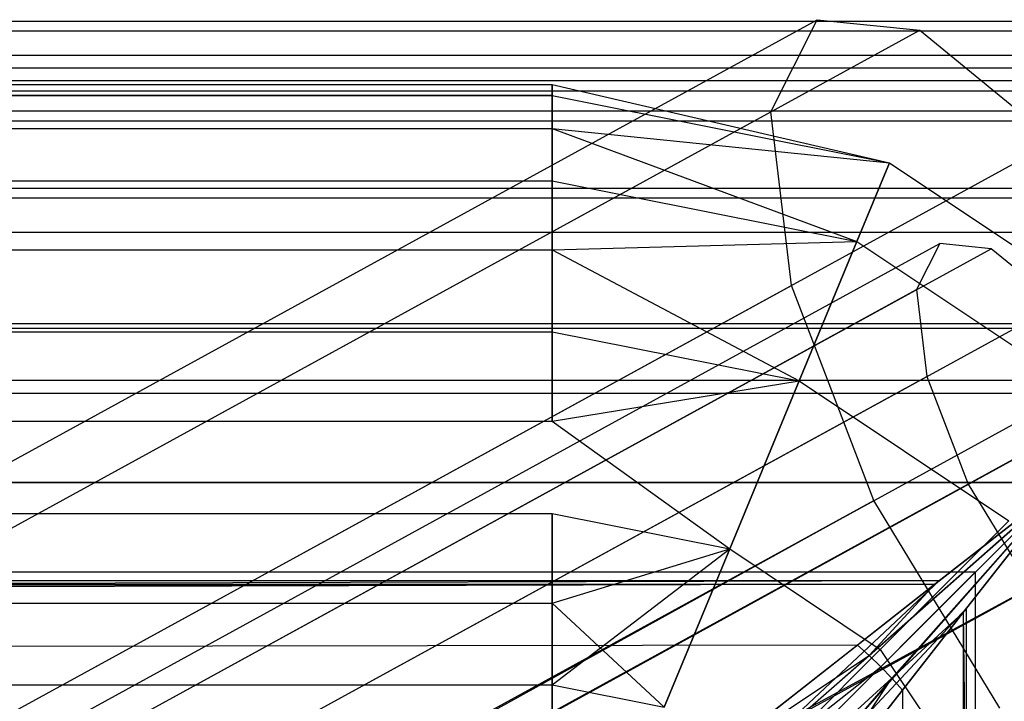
# Model space of a CAD drawing. Extents: x 0.1 to 26.5, y -19.1 to 0.
# Tile 303 of 304: x 25.905 to 26.29, y -4.72 to -4.453. Entities that reach past the tile are written whole.
import ezdxf

# ---------------------------------------------------------------- set-up
doc = ezdxf.new("R2010")
doc.units = 0
doc.header["$LTSCALE"] = 2.54
doc.layers.get('0').update_dxf_attribs({"linetype": 'CONTINUOUS'})

# ---------------------------------------------------------------- blocks, each defined once
blk = doc.blocks.new('7777_STL')
at = {"color": 0}
for p, q in [((18.20411, -8.84346, 28.18342), (26.21702, -4.45294, 24.68328)), ((18.20411, -8.84346, 28.18342), (26.21702, -4.45294, 24.68328)), ((26.19887, -4.48901, 24.59649), (26.21702, -4.45294, 24.68328)), ((26.19887, -4.48901, 24.59649), (26.21702, -4.45294, 24.68328)), ((26.21702, -4.45294, 24.68328), (26.25719, -4.45706, 24.77007)), ((26.21702, -4.45294, 24.68328), (26.25719, -4.45706, 24.77007)), ((18.23024, -8.85527, 28.27635), (26.25719, -4.45706, 24.77007)), ((18.23024, -8.85527, 28.27635), (26.25719, -4.45706, 24.77007)), ((26.25719, -4.45706, 24.77007), (26.31017, -4.50041, 24.83699)), ((26.25719, -4.45706, 24.77007), (26.31017, -4.50041, 24.83699)), ((0.51313, -4.47834, 24.68328), (26.11313, -4.47834, 24.68328)), ((0.51313, -4.47834, 24.68328), (26.11313, -4.47834, 24.68328)), ((0.51313, -4.47834, 42.38328), (26.11313, -4.47834, 42.38328)), ((0.51313, -4.47834, 42.38328), (26.11313, -4.47834, 42.38328)), ((26.11313, -4.47834, 24.68328), (26.11313, -4.4827, 24.64738)), ((26.11313, -4.4827, 24.71918), (26.11313, -4.47834, 24.68328)), ((26.11313, -4.47834, 24.68328), (26.11313, -4.4827, 24.64738)), ((26.11313, -4.47834, 24.68328), (26.2454, -4.50901, 24.64738)), ((26.11313, -4.47834, 24.68328), (26.2454, -4.50901, 24.64738)), ((26.11313, -4.47834, 24.68328), (26.2454, -4.50901, 24.71918)), ((26.11313, -4.4827, 24.71918), (26.11313, -4.47834, 24.68328)), ((26.11313, -4.47834, 24.68328), (26.2454, -4.50901, 24.71918)), ((26.11313, -4.47834, 42.38328), (26.11313, -4.4827, 42.34738)), ((26.11313, -4.4827, 42.41918), (26.11313, -4.47834, 42.38328)), ((26.11313, -4.47834, 42.38328), (26.11313, -4.4827, 42.34738)), ((26.11313, -4.47834, 42.38328), (26.2454, -4.50901, 42.34738)), ((26.11313, -4.47834, 42.38328), (26.2454, -4.50901, 42.34738)), ((26.11313, -4.47834, 42.38328), (26.2454, -4.50901, 42.41918)), ((26.11313, -4.4827, 42.41918), (26.11313, -4.47834, 42.38328)), ((26.11313, -4.47834, 42.38328), (26.2454, -4.50901, 42.41918)), ((26.11313, -4.4827, 24.71918), (0.51313, -4.4827, 24.71918)), ((0.51313, -4.4827, 24.64738), (26.11313, -4.4827, 24.64738)), ((0.51313, -4.4827, 24.64738), (26.11313, -4.4827, 24.64738)), ((26.11313, -4.4827, 24.71918), (0.51313, -4.4827, 24.71918)), ((26.11313, -4.4827, 42.41918), (0.51313, -4.4827, 42.41918)), ((0.51313, -4.4827, 42.34738), (26.11313, -4.4827, 42.34738)), ((0.51313, -4.4827, 42.34738), (26.11313, -4.4827, 42.34738)), ((26.11313, -4.4827, 42.41918), (0.51313, -4.4827, 42.41918)), ((26.11313, -4.49552, 24.75299), (26.11313, -4.4827, 24.71918)), ((26.11313, -4.4827, 24.64738), (26.11313, -4.49552, 24.61357)), ((26.11313, -4.4827, 24.64738), (26.11313, -4.49552, 24.61357)), ((26.11313, -4.4827, 24.64738), (26.2454, -4.50901, 24.64738)), ((26.11313, -4.4827, 24.64738), (26.2454, -4.50901, 24.64738)), ((26.11313, -4.4827, 24.71918), (26.2454, -4.50901, 24.71918)), ((26.11313, -4.4827, 24.71918), (26.2454, -4.50901, 24.71918)), ((26.11313, -4.49552, 24.75299), (26.11313, -4.4827, 24.71918)), ((26.11313, -4.49552, 42.45299), (26.11313, -4.4827, 42.41918)), ((26.11313, -4.4827, 42.34738), (26.11313, -4.49552, 42.31357)), ((26.11313, -4.4827, 42.34738), (26.11313, -4.49552, 42.31357)), ((26.11313, -4.4827, 42.34738), (26.2454, -4.50901, 42.34738)), ((26.11313, -4.4827, 42.34738), (26.2454, -4.50901, 42.34738)), ((26.11313, -4.4827, 42.41918), (26.2454, -4.50901, 42.41918)), ((26.11313, -4.4827, 42.41918), (26.2454, -4.50901, 42.41918)), ((26.11313, -4.49552, 42.45299), (26.11313, -4.4827, 42.41918)), ((18.20008, -8.87179, 28.09046), (26.19887, -4.48901, 24.59649)), ((18.20008, -8.87179, 28.09046), (26.19887, -4.48901, 24.59649)), ((26.2069, -4.557, 24.52958), (26.19887, -4.48901, 24.59649)), ((26.2069, -4.557, 24.52958), (26.19887, -4.48901, 24.59649)), ((0.51313, -4.49552, 24.75299), (26.11313, -4.49552, 24.75299)), ((0.51313, -4.49552, 24.75299), (26.11313, -4.49552, 24.75299)), ((0.51313, -4.49552, 24.61357), (26.11313, -4.49552, 24.61357)), ((0.51313, -4.49552, 24.61357), (26.11313, -4.49552, 24.61357)), ((0.51313, -4.49552, 42.45299), (26.11313, -4.49552, 42.45299)), ((0.51313, -4.49552, 42.45299), (26.11313, -4.49552, 42.45299)), ((0.51313, -4.49552, 42.31357), (26.11313, -4.49552, 42.31357)), ((0.51313, -4.49552, 42.31357), (26.11313, -4.49552, 42.31357)), ((26.11313, -4.51606, 24.78275), (26.11313, -4.49552, 24.75299)), ((26.11313, -4.49552, 24.61357), (26.11313, -4.51606, 24.58381)), ((26.11313, -4.49552, 24.61357), (26.11313, -4.51606, 24.58381)), ((26.11313, -4.49552, 24.61357), (26.23263, -4.53983, 24.58381)), ((26.11313, -4.49552, 24.61357), (26.23263, -4.53983, 24.58381)), ((26.11313, -4.49552, 24.61357), (26.2454, -4.50901, 24.64738)), ((26.11313, -4.49552, 24.61357), (26.2454, -4.50901, 24.64738)), ((26.11313, -4.49552, 24.75299), (26.2454, -4.50901, 24.71918)), ((26.11313, -4.49552, 24.75299), (26.2454, -4.50901, 24.71918)), ((26.11313, -4.49552, 24.75299), (26.23263, -4.53983, 24.78275)), ((26.11313, -4.51606, 24.78275), (26.11313, -4.49552, 24.75299)), ((26.11313, -4.49552, 24.75299), (26.23263, -4.53983, 24.78275)), ((26.11313, -4.51606, 42.48275), (26.11313, -4.49552, 42.45299)), ((26.11313, -4.49552, 42.31357), (26.11313, -4.51606, 42.28381)), ((26.11313, -4.49552, 42.31357), (26.11313, -4.51606, 42.28381)), ((26.11313, -4.49552, 42.31357), (26.23263, -4.53983, 42.28381)), ((26.11313, -4.49552, 42.31357), (26.23263, -4.53983, 42.28381)), ((26.11313, -4.49552, 42.31357), (26.2454, -4.50901, 42.34738)), ((26.11313, -4.49552, 42.31357), (26.2454, -4.50901, 42.34738)), ((26.11313, -4.49552, 42.45299), (26.2454, -4.50901, 42.41918)), ((26.11313, -4.49552, 42.45299), (26.2454, -4.50901, 42.41918)), ((26.11313, -4.49552, 42.45299), (26.23263, -4.53983, 42.48275)), ((26.11313, -4.51606, 42.48275), (26.11313, -4.49552, 42.45299)), ((26.11313, -4.49552, 42.45299), (26.23263, -4.53983, 42.48275)), ((18.27247, -8.90451, 28.34796), (26.31017, -4.50041, 24.83699)), ((18.27247, -8.90451, 28.34796), (26.31017, -4.50041, 24.83699)), ((26.2454, -4.50901, 24.64738), (26.23263, -4.53983, 24.58381)), ((26.23263, -4.53983, 24.78275), (26.2454, -4.50901, 24.71918)), ((26.2454, -4.50901, 24.64738), (26.23263, -4.53983, 24.58381)), ((26.23263, -4.53983, 24.78275), (26.2454, -4.50901, 24.71918)), ((26.2454, -4.50901, 42.34738), (26.23263, -4.53983, 42.28381)), ((26.23263, -4.53983, 42.48275), (26.2454, -4.50901, 42.41918)), ((26.2454, -4.50901, 42.34738), (26.23263, -4.53983, 42.28381)), ((26.23263, -4.53983, 42.48275), (26.2454, -4.50901, 42.41918)), ((26.2454, -4.50901, 24.71918), (26.2454, -4.50901, 24.64738)), ((26.2454, -4.50901, 24.64738), (26.35753, -4.58393, 24.64738)), ((26.2454, -4.50901, 24.64738), (26.35753, -4.58393, 24.64738)), ((26.2454, -4.50901, 24.71918), (26.2454, -4.50901, 24.64738)), ((26.2454, -4.50901, 24.71918), (26.35753, -4.58393, 24.71918)), ((26.2454, -4.50901, 24.71918), (26.35753, -4.58393, 24.71918)), ((26.2454, -4.50901, 42.41918), (26.2454, -4.50901, 42.34738)), ((26.2454, -4.50901, 42.34738), (26.35753, -4.58393, 42.34738)), ((26.2454, -4.50901, 42.34738), (26.35753, -4.58393, 42.34738)), ((26.2454, -4.50901, 42.41918), (26.2454, -4.50901, 42.34738)), ((26.2454, -4.50901, 42.41918), (26.35753, -4.58393, 42.41918)), ((26.2454, -4.50901, 42.41918), (26.35753, -4.58393, 42.41918)), ((0.51313, -4.51606, 24.78275), (26.11313, -4.51606, 24.78275)), ((0.51313, -4.51606, 24.78275), (26.11313, -4.51606, 24.78275)), ((0.51313, -4.51606, 24.58381), (26.11313, -4.51606, 24.58381)), ((0.51313, -4.51606, 24.58381), (26.11313, -4.51606, 24.58381)), ((0.51313, -4.51606, 42.48275), (26.11313, -4.51606, 42.48275)), ((0.51313, -4.51606, 42.48275), (26.11313, -4.51606, 42.48275)), ((0.51313, -4.51606, 42.28381), (26.11313, -4.51606, 42.28381)), ((0.51313, -4.51606, 42.28381), (26.11313, -4.51606, 42.28381)), ((26.11313, -4.54313, 24.80673), (26.11313, -4.51606, 24.78275)), ((26.11313, -4.51606, 24.58381), (26.11313, -4.54313, 24.55983)), ((26.11313, -4.51606, 24.58381), (26.11313, -4.54313, 24.55983)), ((26.11313, -4.51606, 24.58381), (26.23263, -4.53983, 24.58381)), ((26.11313, -4.51606, 24.58381), (26.23263, -4.53983, 24.58381)), ((26.11313, -4.51606, 24.78275), (26.23263, -4.53983, 24.78275)), ((26.11313, -4.51606, 24.78275), (26.23263, -4.53983, 24.78275)), ((26.11313, -4.54313, 24.80673), (26.11313, -4.51606, 24.78275)), ((26.11313, -4.54313, 42.50673), (26.11313, -4.51606, 42.48275)), ((26.11313, -4.51606, 42.28381), (26.11313, -4.54313, 42.25983)), ((26.11313, -4.51606, 42.28381), (26.11313, -4.54313, 42.25983)), ((26.11313, -4.51606, 42.28381), (26.23263, -4.53983, 42.28381)), ((26.11313, -4.51606, 42.28381), (26.23263, -4.53983, 42.28381)), ((26.11313, -4.51606, 42.48275), (26.23263, -4.53983, 42.48275)), ((26.11313, -4.51606, 42.48275), (26.23263, -4.53983, 42.48275)), ((26.11313, -4.54313, 42.50673), (26.11313, -4.51606, 42.48275)), ((18.25233, -8.93107, 28.18335), (26.26508, -4.54064, 24.68328)), ((18.25233, -8.93107, 28.18335), (26.26508, -4.54064, 24.68328)), ((26.11313, -4.54313, 24.55983), (26.23263, -4.53983, 24.58381)), ((26.11313, -4.54313, 24.55983), (26.23263, -4.53983, 24.58381)), ((26.11313, -4.54313, 24.80673), (26.23263, -4.53983, 24.78275)), ((26.11313, -4.54313, 24.80673), (26.23263, -4.53983, 24.78275)), ((26.11313, -4.54313, 42.25983), (26.23263, -4.53983, 42.28381)), ((26.11313, -4.54313, 42.25983), (26.23263, -4.53983, 42.28381)), ((26.11313, -4.54313, 42.50673), (26.23263, -4.53983, 42.48275)), ((26.11313, -4.54313, 42.50673), (26.23263, -4.53983, 42.48275)), ((26.23263, -4.53983, 24.58381), (26.21002, -4.59442, 24.54303)), ((26.21002, -4.59442, 24.82353), (26.23263, -4.53983, 24.78275)), ((26.23263, -4.53983, 24.58381), (26.21002, -4.59442, 24.54303)), ((26.21002, -4.59442, 24.82353), (26.23263, -4.53983, 24.78275)), ((26.23263, -4.53983, 42.28381), (26.21002, -4.59442, 42.24303)), ((26.21002, -4.59442, 42.52353), (26.23263, -4.53983, 42.48275)), ((26.23263, -4.53983, 42.28381), (26.21002, -4.59442, 42.24303)), ((26.21002, -4.59442, 42.52353), (26.23263, -4.53983, 42.48275)), ((26.23263, -4.53983, 24.58381), (26.33394, -4.60753, 24.58381)), ((26.23263, -4.53983, 24.58381), (26.33394, -4.60753, 24.58381)), ((26.23263, -4.53983, 24.78275), (26.33394, -4.60753, 24.78275)), ((26.23263, -4.53983, 24.78275), (26.33394, -4.60753, 24.78275)), ((26.23263, -4.53983, 42.28381), (26.33394, -4.60753, 42.28381)), ((26.23263, -4.53983, 42.28381), (26.33394, -4.60753, 42.28381)), ((26.23263, -4.53983, 42.48275), (26.33394, -4.60753, 42.48275)), ((26.23263, -4.53983, 42.48275), (26.33394, -4.60753, 42.48275)), ((26.26508, -4.54064, 24.68328), (26.256, -4.55867, 24.63988)), ((26.26508, -4.54064, 24.68328), (26.256, -4.55867, 24.63988)), ((26.28516, -4.5427, 24.72668), (26.26508, -4.54064, 24.68328)), ((26.28516, -4.5427, 24.72668), (26.26508, -4.54064, 24.68328)), ((0.51313, -4.54313, 24.80673), (26.11313, -4.54313, 24.80673)), ((0.51313, -4.54313, 24.80673), (26.11313, -4.54313, 24.80673)), ((0.51313, -4.54313, 24.55983), (26.11313, -4.54313, 24.55983)), ((0.51313, -4.54313, 24.55983), (26.11313, -4.54313, 24.55983)), ((0.51313, -4.54313, 42.50673), (26.11313, -4.54313, 42.50673)), ((0.51313, -4.54313, 42.50673), (26.11313, -4.54313, 42.50673)), ((0.51313, -4.54313, 42.25983), (26.11313, -4.54313, 42.25983)), ((0.51313, -4.54313, 42.25983), (26.11313, -4.54313, 42.25983)), ((18.26539, -8.93697, 28.22982), (26.28516, -4.5427, 24.72668)), ((18.26539, -8.93697, 28.22982), (26.28516, -4.5427, 24.72668)), ((26.11313, -4.57515, 24.82353), (26.11313, -4.54313, 24.80673)), ((26.11313, -4.54313, 24.55983), (26.11313, -4.57515, 24.54303)), ((26.11313, -4.54313, 24.55983), (26.11313, -4.57515, 24.54303)), ((26.11313, -4.54313, 24.55983), (26.21002, -4.59442, 24.54303)), ((26.11313, -4.54313, 24.55983), (26.21002, -4.59442, 24.54303)), ((26.11313, -4.54313, 24.80673), (26.21002, -4.59442, 24.82353)), ((26.11313, -4.57515, 24.82353), (26.11313, -4.54313, 24.80673)), ((26.11313, -4.54313, 24.80673), (26.21002, -4.59442, 24.82353)), ((26.11313, -4.57515, 42.52353), (26.11313, -4.54313, 42.50673)), ((26.11313, -4.54313, 42.25983), (26.11313, -4.57515, 42.24303)), ((26.11313, -4.54313, 42.25983), (26.11313, -4.57515, 42.24303)), ((26.11313, -4.54313, 42.25983), (26.21002, -4.59442, 42.24303)), ((26.11313, -4.54313, 42.25983), (26.21002, -4.59442, 42.24303)), ((26.11313, -4.54313, 42.50673), (26.21002, -4.59442, 42.52353)), ((26.11313, -4.57515, 42.52353), (26.11313, -4.54313, 42.50673)), ((26.11313, -4.54313, 42.50673), (26.21002, -4.59442, 42.52353)), ((26.31165, -4.56437, 24.76013), (26.28516, -4.5427, 24.72668)), ((26.31165, -4.56437, 24.76013), (26.28516, -4.5427, 24.72668)), ((18.21906, -8.93377, 28.01876), (26.2069, -4.557, 24.52958)), ((18.21906, -8.93377, 28.01876), (26.2069, -4.557, 24.52958)), ((18.25031, -8.94524, 28.13687), (26.256, -4.55867, 24.63988)), ((18.25031, -8.94524, 28.13687), (26.256, -4.55867, 24.63988)), ((26.23926, -4.64132, 24.49788), (26.2069, -4.557, 24.52958)), ((26.23926, -4.64132, 24.49788), (26.2069, -4.557, 24.52958)), ((26.256, -4.55867, 24.63988), (26.26001, -4.59267, 24.60643)), ((26.256, -4.55867, 24.63988), (26.26001, -4.59267, 24.60643)), ((18.2865, -8.9616, 28.26562), (26.31165, -4.56437, 24.76013)), ((18.2865, -8.9616, 28.26562), (26.31165, -4.56437, 24.76013)), ((0.51313, -4.57515, 24.82353), (26.11313, -4.57515, 24.82353)), ((0.51313, -4.57515, 24.82353), (26.11313, -4.57515, 24.82353)), ((0.51313, -4.57515, 24.54303), (26.11313, -4.57515, 24.54303)), ((0.51313, -4.57515, 24.54303), (26.11313, -4.57515, 24.54303)), ((0.51313, -4.57515, 42.52353), (26.11313, -4.57515, 42.52353)), ((0.51313, -4.57515, 42.52353), (26.11313, -4.57515, 42.52353)), ((0.51313, -4.57515, 42.24303), (26.11313, -4.57515, 42.24303)), ((0.51313, -4.57515, 42.24303), (26.11313, -4.57515, 42.24303)), ((18.32113, -8.97991, 28.38184), (26.36383, -4.57307, 24.86868)), ((18.32113, -8.97991, 28.38184), (26.36383, -4.57307, 24.86868)), ((26.11313, -4.61026, 24.83219), (26.11313, -4.57515, 24.82353)), ((26.11313, -4.57515, 24.54303), (26.11313, -4.61026, 24.53437)), ((26.11313, -4.57515, 24.54303), (26.11313, -4.61026, 24.53437)), ((26.11313, -4.57515, 24.54303), (26.21002, -4.59442, 24.54303)), ((26.11313, -4.57515, 24.54303), (26.21002, -4.59442, 24.54303)), ((26.11313, -4.57515, 24.82353), (26.21002, -4.59442, 24.82353)), ((26.11313, -4.57515, 24.82353), (26.21002, -4.59442, 24.82353)), ((26.11313, -4.61026, 24.83219), (26.11313, -4.57515, 24.82353)), ((26.11313, -4.61026, 42.53219), (26.11313, -4.57515, 42.52353)), ((26.11313, -4.57515, 42.24303), (26.11313, -4.61026, 42.23438)), ((26.11313, -4.57515, 42.24303), (26.11313, -4.61026, 42.23438)), ((26.11313, -4.57515, 42.24303), (26.21002, -4.59442, 42.24303)), ((26.11313, -4.57515, 42.24303), (26.21002, -4.59442, 42.24303)), ((26.11313, -4.57515, 42.52353), (26.21002, -4.59442, 42.52353)), ((26.11313, -4.57515, 42.52353), (26.21002, -4.59442, 42.52353)), ((26.11313, -4.61026, 42.53219), (26.11313, -4.57515, 42.52353)), ((18.2598, -8.97623, 28.10102), (26.26001, -4.59267, 24.60643)), ((18.2598, -8.97623, 28.10102), (26.26001, -4.59267, 24.60643)), ((26.11313, -4.61026, 24.53437), (26.21002, -4.59442, 24.54303)), ((26.11313, -4.61026, 24.53437), (26.21002, -4.59442, 24.54303)), ((26.11313, -4.61026, 24.83219), (26.21002, -4.59442, 24.82353)), ((26.11313, -4.61026, 24.83219), (26.21002, -4.59442, 24.82353)), ((26.11313, -4.61026, 42.23438), (26.21002, -4.59442, 42.24303)), ((26.11313, -4.61026, 42.23438), (26.21002, -4.59442, 42.24303)), ((26.11313, -4.61026, 42.53219), (26.21002, -4.59442, 42.52353)), ((26.11313, -4.61026, 42.53219), (26.21002, -4.59442, 42.52353)), ((26.21002, -4.59442, 24.54303), (26.18275, -4.66027, 24.53437)), ((26.18275, -4.66027, 24.83219), (26.21002, -4.59442, 24.82353)), ((26.21002, -4.59442, 24.54303), (26.18275, -4.66027, 24.53437)), ((26.18275, -4.66027, 24.83219), (26.21002, -4.59442, 24.82353)), ((26.21002, -4.59442, 42.24303), (26.18275, -4.66027, 42.23438)), ((26.18275, -4.66027, 42.53219), (26.21002, -4.59442, 42.52353)), ((26.21002, -4.59442, 42.24303), (26.18275, -4.66027, 42.23438)), ((26.18275, -4.66027, 42.53219), (26.21002, -4.59442, 42.52353)), ((26.21002, -4.59442, 24.54303), (26.29216, -4.64931, 24.54303)), ((26.21002, -4.59442, 24.54303), (26.29216, -4.64931, 24.54303)), ((26.21002, -4.59442, 24.82353), (26.29216, -4.64931, 24.82353)), ((26.21002, -4.59442, 24.82353), (26.29216, -4.64931, 24.82353)), ((26.21002, -4.59442, 42.24303), (26.29216, -4.64931, 42.24303)), ((26.21002, -4.59442, 42.24303), (26.29216, -4.64931, 42.24303)), ((26.21002, -4.59442, 42.52353), (26.29216, -4.64931, 42.52353)), ((26.21002, -4.59442, 42.52353), (26.29216, -4.64931, 42.52353)), ((26.26001, -4.59267, 24.60643), (26.27619, -4.63483, 24.59058)), ((26.26001, -4.59267, 24.60643), (26.27619, -4.63483, 24.59058)), ((18.31083, -8.9993, 28.28256), (26.33848, -4.6007, 24.77598)), ((18.31083, -8.9993, 28.28256), (26.33848, -4.6007, 24.77598)), ((18.31625, -9.00886, 28.28328), (26.33848, -4.6007, 24.77598)), ((18.31625, -9.00886, 28.28328), (26.33848, -4.6007, 24.77598)), ((0.51313, -4.61026, 24.83219), (26.11313, -4.61026, 24.83219)), ((0.51313, -4.61026, 24.83219), (26.11313, -4.61026, 24.83219)), ((0.51313, -4.61026, 24.53437), (26.11313, -4.61026, 24.53437)), ((0.51313, -4.61026, 24.53437), (26.11313, -4.61026, 24.53437)), ((0.51313, -4.61026, 42.53219), (26.11313, -4.61026, 42.53219)), ((0.51313, -4.61026, 42.53219), (26.11313, -4.61026, 42.53219)), ((0.51313, -4.61026, 42.23438), (26.11313, -4.61026, 42.23438)), ((0.51313, -4.61026, 42.23438), (26.11313, -4.61026, 42.23438)), ((26.11313, -4.61026, 24.83219), (26.18275, -4.66027, 24.83219)), ((26.11313, -4.61026, 24.53437), (26.18275, -4.66027, 24.53437)), ((26.11313, -4.61026, 24.53437), (26.18275, -4.66027, 24.53437)), ((26.11313, -4.61026, 24.83219), (26.18275, -4.66027, 24.83219)), ((26.11313, -4.61026, 42.53219), (26.18275, -4.66027, 42.53219)), ((26.11313, -4.61026, 42.23438), (26.18275, -4.66027, 42.23438)), ((26.11313, -4.61026, 42.23438), (26.18275, -4.66027, 42.23438)), ((26.11313, -4.61026, 42.53219), (26.18275, -4.66027, 42.53219)), ((18.27862, -9.01694, 28.08402), (26.27619, -4.63483, 24.59058)), ((18.27862, -9.01694, 28.08402), (26.27619, -4.63483, 24.59058)), ((26.27619, -4.63483, 24.59058), (26.30083, -4.67551, 24.59597)), ((26.27619, -4.63483, 24.59058), (26.30083, -4.67551, 24.59597)), ((18.25671, -9.01521, 27.98476), (26.23926, -4.64132, 24.49788)), ((18.25671, -9.01521, 27.98476), (26.23926, -4.64132, 24.49788)), ((18.26912, -9.03832, 27.98329), (26.23926, -4.64132, 24.49788)), ((18.26912, -9.03832, 27.98329), (26.23926, -4.64132, 24.49788)), ((18.31625, -9.00886, 28.28328), (26.3595, -4.64336, 24.77059)), ((18.31625, -9.00886, 28.28328), (26.3595, -4.64336, 24.77059)), ((18.3328, -9.04144, 28.27676), (26.3595, -4.64336, 24.77059)), ((18.3328, -9.04144, 28.27676), (26.3595, -4.64336, 24.77059)), ((26.28854, -4.72268, 24.50865), (26.23926, -4.64132, 24.49788)), ((26.28854, -4.72268, 24.50865), (26.23926, -4.64132, 24.49788)), ((0.51313, -4.64642, 24.83219), (26.11313, -4.64642, 24.83219)), ((0.51313, -4.64642, 24.83219), (26.11313, -4.64642, 24.83219)), ((0.51313, -4.64642, 24.53437), (26.11313, -4.64642, 24.53437)), ((0.51313, -4.64642, 24.53437), (26.11313, -4.64642, 24.53437)), ((0.51313, -4.64642, 42.53219), (26.11313, -4.64642, 42.53219)), ((0.51313, -4.64642, 42.53219), (26.11313, -4.64642, 42.53219)), ((0.51313, -4.64642, 42.23438), (26.11313, -4.64642, 42.23438)), ((0.51313, -4.64642, 42.23438), (26.11313, -4.64642, 42.23438)), ((26.11313, -4.64642, 24.83219), (26.18275, -4.66027, 24.83219)), ((26.11313, -4.68153, 24.82353), (26.11313, -4.64642, 24.83219)), ((26.11313, -4.64642, 24.53437), (26.11313, -4.68153, 24.54303)), ((26.11313, -4.64642, 24.53437), (26.18275, -4.66027, 24.53437)), ((26.11313, -4.64642, 24.53437), (26.11313, -4.68153, 24.54303)), ((26.11313, -4.64642, 24.53437), (26.18275, -4.66027, 24.53437)), ((26.11313, -4.64642, 24.83219), (26.18275, -4.66027, 24.83219)), ((26.11313, -4.68153, 24.82353), (26.11313, -4.64642, 24.83219)), ((26.11313, -4.64642, 42.53219), (26.18275, -4.66027, 42.53219)), ((26.11313, -4.68153, 42.52353), (26.11313, -4.64642, 42.53219)), ((26.11313, -4.64642, 42.23438), (26.11313, -4.68153, 42.24303)), ((26.11313, -4.64642, 42.23438), (26.18275, -4.66027, 42.23438)), ((26.11313, -4.64642, 42.23438), (26.11313, -4.68153, 42.24303)), ((26.11313, -4.64642, 42.23438), (26.18275, -4.66027, 42.23438)), ((26.11313, -4.64642, 42.53219), (26.18275, -4.66027, 42.53219)), ((26.11313, -4.68153, 42.52353), (26.11313, -4.64642, 42.53219)), ((26.24176, -4.6997, 24.53437), (26.29216, -4.64931, 24.54303)), ((26.29216, -4.64931, 24.82353), (26.24176, -4.6997, 24.83219)), ((26.24176, -4.6997, 24.53437), (26.29216, -4.64931, 24.54303)), ((26.29216, -4.64931, 24.82353), (26.24176, -4.6997, 24.83219)), ((26.24176, -4.6997, 42.23438), (26.29216, -4.64931, 42.24303)), ((26.29216, -4.64931, 42.52353), (26.24176, -4.6997, 42.53219)), ((26.24176, -4.6997, 42.23438), (26.29216, -4.64931, 42.24303)), ((26.29216, -4.64931, 42.52353), (26.24176, -4.6997, 42.53219)), ((26.11313, -4.71355, 24.55983), (26.18275, -4.66027, 24.53437)), ((26.11313, -4.71355, 24.55983), (26.18275, -4.66027, 24.53437)), ((26.11313, -4.68153, 24.54303), (26.18275, -4.66027, 24.53437)), ((26.11313, -4.68153, 24.54303), (26.18275, -4.66027, 24.53437)), ((26.11313, -4.68153, 24.82353), (26.18275, -4.66027, 24.83219)), ((26.11313, -4.68153, 24.82353), (26.18275, -4.66027, 24.83219)), ((26.11313, -4.71355, 42.25983), (26.18275, -4.66027, 42.23438)), ((26.11313, -4.71355, 42.25983), (26.18275, -4.66027, 42.23438)), ((26.11313, -4.68153, 42.24303), (26.18275, -4.66027, 42.23438)), ((26.11313, -4.68153, 42.24303), (26.18275, -4.66027, 42.23438)), ((26.11313, -4.68153, 42.52353), (26.18275, -4.66027, 42.53219)), ((26.11313, -4.68153, 42.52353), (26.18275, -4.66027, 42.53219)), ((26.18275, -4.66027, 24.53437), (26.15706, -4.72229, 24.55983)), ((26.15706, -4.72229, 24.80673), (26.18275, -4.66027, 24.83219)), ((26.18275, -4.66027, 24.53437), (26.15706, -4.72229, 24.55983)), ((26.15706, -4.72229, 24.80673), (26.18275, -4.66027, 24.83219)), ((26.18275, -4.66027, 42.23438), (26.15706, -4.72229, 42.25983)), ((26.15706, -4.72229, 42.50673), (26.18275, -4.66027, 42.53219)), ((26.18275, -4.66027, 42.23438), (26.15706, -4.72229, 42.25983)), ((26.15706, -4.72229, 42.50673), (26.18275, -4.66027, 42.53219)), ((26.18275, -4.66027, 24.53437), (26.24176, -4.6997, 24.53437)), ((26.18275, -4.66027, 24.53437), (26.24176, -4.6997, 24.53437)), ((26.18275, -4.66027, 24.83219), (26.24176, -4.6997, 24.83219)), ((26.18275, -4.66027, 24.83219), (26.24176, -4.6997, 24.83219)), ((26.18275, -4.66027, 42.23438), (26.24176, -4.6997, 42.23438)), ((26.18275, -4.66027, 42.23438), (26.24176, -4.6997, 42.23438)), ((26.18275, -4.66027, 42.53219), (26.24176, -4.6997, 42.53219)), ((26.18275, -4.66027, 42.53219), (26.24176, -4.6997, 42.53219)), ((18.30247, -9.05806, 28.08976), (26.30083, -4.67551, 24.59597)), ((18.30247, -9.05806, 28.08976), (26.30083, -4.67551, 24.59597)), ((0.51313, -4.68153, 24.82353), (26.11313, -4.68153, 24.82353)), ((0.51313, -4.68153, 24.82353), (26.11313, -4.68153, 24.82353)), ((0.51313, -4.68153, 24.54303), (26.11313, -4.68153, 24.54303)), ((0.51313, -4.68153, 24.54303), (26.11313, -4.68153, 24.54303)), ((0.51313, -4.68153, 42.52353), (26.11313, -4.68153, 42.52353)), ((0.51313, -4.68153, 42.52353), (26.11313, -4.68153, 42.52353)), ((0.51313, -4.68153, 42.24303), (26.11313, -4.68153, 42.24303)), ((0.51313, -4.68153, 42.24303), (26.11313, -4.68153, 42.24303)), ((26.11313, -4.71355, 24.80673), (26.11313, -4.68153, 24.82353)), ((26.11313, -4.68153, 24.54303), (26.11313, -4.71355, 24.55983)), ((26.11313, -4.68153, 24.54303), (26.11313, -4.71355, 24.55983)), ((26.11313, -4.68153, 24.82353), (26.15706, -4.72229, 24.80673)), ((26.11313, -4.71355, 24.80673), (26.11313, -4.68153, 24.82353)), ((26.11313, -4.68153, 24.82353), (26.15706, -4.72229, 24.80673)), ((26.11313, -4.71355, 42.50673), (26.11313, -4.68153, 42.52353)), ((26.11313, -4.68153, 42.24303), (26.11313, -4.71355, 42.25983)), ((26.11313, -4.68153, 42.24303), (26.11313, -4.71355, 42.25983)), ((26.11313, -4.68153, 42.52353), (26.15706, -4.72229, 42.50673)), ((26.11313, -4.71355, 42.50673), (26.11313, -4.68153, 42.52353)), ((26.11313, -4.68153, 42.52353), (26.15706, -4.72229, 42.50673)), ((26.1943, -4.74717, 24.55983), (26.24176, -4.6997, 24.53437)), ((26.24176, -4.6997, 24.83219), (26.1943, -4.74717, 24.80673)), ((26.1943, -4.74717, 24.55983), (26.24176, -4.6997, 24.53437)), ((26.24176, -4.6997, 24.83219), (26.1943, -4.74717, 24.80673)), ((26.1943, -4.74717, 42.25983), (26.24176, -4.6997, 42.23438)), ((26.24176, -4.6997, 42.53219), (26.1943, -4.74717, 42.50673)), ((26.1943, -4.74717, 42.25983), (26.24176, -4.6997, 42.23438)), ((26.24176, -4.6997, 42.53219), (26.1943, -4.74717, 42.50673)), ((26.24176, -4.6997, 24.53437), (26.2812, -4.75872, 24.53437)), ((26.24176, -4.6997, 24.53437), (26.2812, -4.75872, 24.53437)), ((26.24176, -4.6997, 24.83219), (26.2812, -4.75872, 24.83219)), ((26.24176, -4.6997, 24.83219), (26.2812, -4.75872, 24.83219)), ((26.24176, -4.6997, 42.23438), (26.2812, -4.75872, 42.23438)), ((26.24176, -4.6997, 42.23438), (26.2812, -4.75872, 42.23438)), ((26.24176, -4.6997, 42.53219), (26.2812, -4.75872, 42.53219)), ((26.24176, -4.6997, 42.53219), (26.2812, -4.75872, 42.53219)), ((0.51313, -4.71355, 24.80673), (26.11313, -4.71355, 24.80673)), ((0.51313, -4.71355, 24.80673), (26.11313, -4.71355, 24.80673)), ((0.51313, -4.71355, 24.55983), (26.11313, -4.71355, 24.55983)), ((0.51313, -4.71355, 24.55983), (26.11313, -4.71355, 24.55983)), ((0.51313, -4.71355, 42.50673), (26.11313, -4.71355, 42.50673)), ((0.51313, -4.71355, 42.50673), (26.11313, -4.71355, 42.50673)), ((0.51313, -4.71355, 42.25983), (26.11313, -4.71355, 42.25983)), ((0.51313, -4.71355, 42.25983), (26.11313, -4.71355, 42.25983)), ((26.11313, -4.74062, 24.78275), (26.11313, -4.71355, 24.80673)), ((26.11313, -4.71355, 24.55983), (26.11313, -4.74062, 24.58381)), ((26.11313, -4.71355, 24.55983), (26.11313, -4.74062, 24.58381)), ((26.11313, -4.71355, 24.55983), (26.15706, -4.72229, 24.55983)), ((26.11313, -4.71355, 24.55983), (26.15706, -4.72229, 24.55983)), ((26.11313, -4.71355, 24.80673), (26.15706, -4.72229, 24.80673)), ((26.11313, -4.71355, 24.80673), (26.15706, -4.72229, 24.80673)), ((26.11313, -4.74062, 24.78275), (26.11313, -4.71355, 24.80673)), ((26.11313, -4.74062, 42.48275), (26.11313, -4.71355, 42.50673)), ((26.11313, -4.71355, 42.25983), (26.11313, -4.74062, 42.28381)), ((26.11313, -4.71355, 42.25983), (26.11313, -4.74062, 42.28381)), ((26.11313, -4.71355, 42.25983), (26.15706, -4.72229, 42.25983)), ((26.11313, -4.71355, 42.25983), (26.15706, -4.72229, 42.25983)), ((26.11313, -4.71355, 42.50673), (26.15706, -4.72229, 42.50673)), ((26.11313, -4.71355, 42.50673), (26.15706, -4.72229, 42.50673)), ((26.11313, -4.74062, 42.48275), (26.11313, -4.71355, 42.50673))]:
    blk.add_line(p, q, dxfattribs=at)
blk = doc.blocks.new('GROUP_2')
at = {"color": 0}
for p, q in [((26.31307, 14.65006, 42.19683), (0.05, 14.65006, 42.19683)), ((26.31307, 14.65006, 24.51318), (0.05, 14.65006, 24.51318)), ((26.31307, 14.65006, 42.19683), (0.05, 14.65006, 42.19683)), ((26.31307, 14.65006, 24.51318), (0.05, 14.65006, 24.51318)), ((26.31038, 14.64633, 24.4767), (0.05269, 14.64633, 24.4767)), ((26.31038, 14.64633, 24.4767), (0.05269, 14.64633, 24.4767)), ((26.3035, 14.63682, 42.26469), (0.05957, 14.63682, 42.26469)), ((26.3035, 14.63682, 42.26469), (0.05957, 14.63682, 42.26469)), ((26.29991, 14.63186, 24.43417), (0.06316, 14.63186, 24.43417)), ((26.29991, 14.63186, 24.43417), (0.06316, 14.63186, 24.43417)), ((26.33982, 14.62681, 42.19683), (0.02325, 14.62681, 42.19683)), ((26.33982, 14.62681, 24.51318), (0.02325, 14.62681, 24.51318)), ((26.33982, 14.62681, 42.19683), (0.02325, 14.62681, 42.19683)), ((26.33982, 14.62681, 24.51318), (0.02325, 14.62681, 24.51318)), ((0.02719, 14.62286, 42.23184), (26.33588, 14.62286, 42.23184)), ((0.02719, 14.62286, 42.23184), (26.33588, 14.62286, 42.23184)), ((0.02719, 14.62286, 24.47817), (26.33588, 14.62286, 24.47817)), ((0.02719, 14.62286, 24.47817), (26.33588, 14.62286, 24.47817)), ((26.28773, 14.61501, 24.40627), (0.07534, 14.61501, 24.40627)), ((26.28773, 14.61501, 24.40627), (0.07534, 14.61501, 24.40627)), ((0.03883, 14.61122, 42.2651), (26.32424, 14.61122, 42.2651)), ((0.03883, 14.61122, 42.2651), (26.32424, 14.61122, 42.2651)), ((0.03883, 14.61122, 24.44491), (26.32424, 14.61122, 24.44491)), ((0.03883, 14.61122, 24.44491), (26.32424, 14.61122, 24.44491)), ((26.26574, 14.5846, 42.33596), (0.09733, 14.5846, 42.33596)), ((26.26574, 14.5846, 42.33596), (0.09733, 14.5846, 42.33596)), ((26.26305, 14.58088, 24.37106), (0.10002, 14.58088, 24.37106)), ((26.26305, 14.58088, 24.37106), (0.10002, 14.58088, 24.37106)), ((0.08249, 14.56757, 42.31984), (26.28058, 14.56757, 42.31984)), ((0.08249, 14.56757, 42.31984), (26.28058, 14.56757, 42.31984)), ((0.08249, 14.56757, 24.39017), (26.28058, 14.56757, 24.39017)), ((0.08249, 14.56757, 24.39017), (26.28058, 14.56757, 24.39017)), ((26.22749, 14.5317, 42.36635), (0.13558, 14.5317, 42.36635)), ((26.22749, 14.5317, 42.36635), (0.13558, 14.5317, 42.36635)), ((26.22613, 14.52982, 24.34297), (0.13695, 14.52982, 24.34297)), ((26.22613, 14.52982, 24.34297), (0.13695, 14.52982, 24.34297)), ((26.21144, 14.50951, 24.33709), (0.15163, 14.50951, 24.33709)), ((26.21144, 14.50951, 24.33709), (0.15163, 14.50951, 24.33709)), ((26.21143, 14.50949, 42.37293), (0.15164, 14.50949, 42.37293)), ((26.21143, 14.50949, 42.37293), (0.15164, 14.50949, 42.37293)), ((0.14557, 14.50448, 42.35022), (26.2175, 14.50448, 42.35022)), ((0.14557, 14.50448, 24.35979), (26.2175, 14.50448, 24.35979)), ((0.14557, 14.50448, 42.35022), (26.2175, 14.50448, 42.35022)), ((0.14557, 14.50448, 24.35979), (26.2175, 14.50448, 24.35979)), ((0.18058, 14.46947, 24.33259), (26.18249, 14.46947, 24.33259)), ((0.18058, 14.46947, 24.33259), (26.18249, 14.46947, 24.33259)), ((26.18249, 14.46947, 42.37742), (0.18058, 14.46947, 42.37742)), ((26.18249, 14.46947, 42.37742), (0.18058, 14.46947, 42.37742)), ((26.04628, 14.34944, 42.3337), (26.18249, 14.46947, 42.37742)), ((26.04628, 14.34944, 42.3337), (26.18249, 14.46947, 42.37742)), ((26.05483, 14.34182, 42.33255), (26.18249, 14.46947, 42.37742)), ((26.05483, 14.34182, 42.33255), (26.18249, 14.46947, 42.37742)), ((26.18249, 14.46947, 42.37742), (26.06246, 14.33326, 42.3337)), ((26.18249, 14.46947, 42.37742), (26.06246, 14.33326, 42.3337)), ((26.1058, 14.40167, 24.34532), (26.18249, 14.46947, 24.33259)), ((26.1058, 14.40167, 24.34532), (26.18249, 14.46947, 24.33259)), ((26.18249, 14.46947, 24.33259), (26.11032, 14.3973, 24.34571)), ((26.18249, 14.46947, 24.33259), (26.11032, 14.3973, 24.34571)), ((26.11469, 14.39279, 24.34532), (26.18249, 14.46947, 24.33259)), ((26.11469, 14.39279, 24.34532), (26.18249, 14.46947, 24.33259)), ((26.18249, 14.46947, 24.33259), (26.1316, 14.42962, 24.33705)), ((26.18249, 14.46947, 24.33259), (26.1316, 14.42962, 24.33705)), ((26.13327, 14.43093, 42.37326), (26.18249, 14.46947, 42.37742)), ((26.13327, 14.43093, 42.37326), (26.18249, 14.46947, 42.37742)), ((26.14263, 14.41858, 24.33705), (26.18249, 14.46947, 24.33259)), ((26.14263, 14.41858, 24.33705), (26.18249, 14.46947, 24.33259)), ((26.18249, 14.46947, 42.37742), (26.14395, 14.42026, 42.37326)), ((26.18249, 14.46947, 42.37742), (26.14395, 14.42026, 42.37326)), ((0.21559, 14.43446, 24.35979), (26.14748, 14.43446, 24.35979)), ((0.21559, 14.43446, 42.35022), (26.14748, 14.43446, 42.35022)), ((0.21559, 14.43446, 42.35022), (26.14748, 14.43446, 42.35022)), ((0.21559, 14.43446, 24.35979), (26.14748, 14.43446, 24.35979)), ((26.0844, 14.37138, 24.39017), (26.14748, 14.43446, 24.35979)), ((26.14748, 14.43446, 42.35022), (26.0844, 14.37138, 42.31984)), ((26.0844, 14.37138, 24.39017), (26.14748, 14.43446, 24.35979)), ((26.14748, 14.43446, 42.35022), (26.0844, 14.37138, 42.31984)), ((26.14748, 0.21633, 24.35979), (26.14748, 14.43446, 24.35979)), ((26.14748, 0.21633, 42.35022), (26.14748, 14.43446, 42.35022)), ((26.14748, 0.21633, 42.35022), (26.14748, 14.43446, 42.35022)), ((26.14748, 0.21633, 24.35979), (26.14748, 14.43446, 24.35979)), ((26.13327, 14.43093, 42.37326), (0.2298, 14.43093, 42.37326)), ((26.13327, 14.43093, 42.37326), (0.2298, 14.43093, 42.37326)), ((0.23148, 14.42962, 24.33705), (26.1316, 14.42962, 24.33705)), ((0.23148, 14.42962, 24.33705), (26.1316, 14.42962, 24.33705)), ((0.26185, 14.40583, 24.34418), (26.1316, 14.42962, 24.33705)), ((0.26185, 14.40583, 24.34418), (26.1316, 14.42962, 24.33705)), ((26.1316, 14.42962, 24.33705), (0.32126, 14.3593, 24.3701)), ((26.1316, 14.42962, 24.33705), (0.32126, 14.3593, 24.3701)), ((26.13327, 14.43093, 42.37326), (0.32419, 14.357, 42.33812)), ((26.13327, 14.43093, 42.37326), (0.32419, 14.357, 42.33812)), ((26.03725, 14.35573, 42.33709), (26.13327, 14.43093, 42.37326)), ((26.03725, 14.35573, 42.33709), (26.13327, 14.43093, 42.37326)), ((26.13327, 14.43093, 42.37326), (26.04628, 14.34944, 42.3337)), ((26.13327, 14.43093, 42.37326), (26.04628, 14.34944, 42.3337)), ((26.1316, 14.42962, 24.33705), (26.10122, 14.40583, 24.34418)), ((26.1316, 14.42962, 24.33705), (26.10122, 14.40583, 24.34418)), ((26.1316, 14.42962, 24.33705), (26.1058, 14.40167, 24.34532)), ((26.1316, 14.42962, 24.33705), (26.1058, 14.40167, 24.34532)), ((26.06246, 14.33326, 42.3337), (26.14395, 14.42026, 42.37326)), ((26.06246, 14.33326, 42.3337), (26.14395, 14.42026, 42.37326)), ((26.14395, 14.42026, 42.37326), (26.06874, 14.32423, 42.33709)), ((26.14395, 14.42026, 42.37326), (26.06874, 14.32423, 42.33709)), ((26.14263, 14.41858, 24.33705), (26.11469, 14.39279, 24.34532)), ((26.14263, 14.41858, 24.33705), (26.11469, 14.39279, 24.34532)), ((26.11884, 14.3882, 24.34418), (26.14263, 14.41858, 24.33705)), ((26.11884, 14.3882, 24.34418), (26.14263, 14.41858, 24.33705)), ((26.14231, 7.3254, 42.37289), (26.14395, 14.42026, 42.37326)), ((26.14231, 7.3254, 42.37289), (26.14395, 14.42026, 42.37326)), ((26.14263, 14.41858, 24.33705), (26.14231, 7.3254, 24.33712)), ((26.14263, 14.41858, 24.33705), (26.14231, 7.3254, 24.33712)), ((26.14263, 14.41858, 24.33705), (26.22267, 7.3254, 24.33712)), ((26.14263, 14.41858, 24.33705), (26.22267, 7.3254, 24.33712)), ((26.10122, 14.40583, 24.34418), (0.32126, 14.3593, 24.3701)), ((26.10122, 14.40583, 24.34418), (0.32126, 14.3593, 24.3701)), ((26.10122, 14.40583, 24.34418), (26.04181, 14.3593, 24.3701)), ((26.10122, 14.40583, 24.34418), (26.04181, 14.3593, 24.3701)), ((26.1058, 14.40167, 24.34532), (26.10122, 14.40583, 24.34418)), ((26.1058, 14.40167, 24.34532), (26.10122, 14.40583, 24.34418)), ((26.00783, 14.31617, 24.41312), (26.1058, 14.40167, 24.34532)), ((26.00783, 14.31617, 24.41312), (26.1058, 14.40167, 24.34532)), ((26.04181, 14.3593, 24.3701), (26.1058, 14.40167, 24.34532)), ((26.04181, 14.3593, 24.3701), (26.1058, 14.40167, 24.34532)), ((26.11032, 14.3973, 24.34571), (26.1058, 14.40167, 24.34532)), ((26.11032, 14.3973, 24.34571), (26.1058, 14.40167, 24.34532)), ((26.00783, 14.31617, 24.41312), (26.11032, 14.3973, 24.34571)), ((26.00783, 14.31617, 24.41312), (26.11032, 14.3973, 24.34571)), ((26.01967, 14.30665, 24.41477), (26.11032, 14.3973, 24.34571)), ((26.01967, 14.30665, 24.41477), (26.11032, 14.3973, 24.34571)), ((26.11469, 14.39279, 24.34532), (26.11032, 14.3973, 24.34571)), ((26.11469, 14.39279, 24.34532), (26.11032, 14.3973, 24.34571)), ((26.01967, 14.30665, 24.41477), (26.11469, 14.39279, 24.34532)), ((26.01967, 14.30665, 24.41477), (26.11469, 14.39279, 24.34532)), ((26.11469, 14.39279, 24.34532), (26.02918, 14.29482, 24.41312)), ((26.11469, 14.39279, 24.34532), (26.02918, 14.29482, 24.41312)), ((26.07231, 14.32879, 24.3701), (26.11469, 14.39279, 24.34532)), ((26.07231, 14.32879, 24.3701), (26.11469, 14.39279, 24.34532)), ((26.11884, 14.3882, 24.34418), (26.11469, 14.39279, 24.34532)), ((26.11884, 14.3882, 24.34418), (26.11469, 14.39279, 24.34532)), ((26.07231, 14.32879, 24.3701), (26.11884, 14.3882, 24.34418)), ((26.07231, 14.32879, 24.3701), (26.11884, 14.3882, 24.34418)), ((26.11884, 14.3882, 24.34418), (26.14231, 7.3254, 24.33712)), ((26.11884, 14.3882, 24.34418), (26.14231, 7.3254, 24.33712))]:
    blk.add_line(p, q, dxfattribs=at)
blk.add_blockref('7777_STL', (-0.13159, 19.10373, -0.15965), dxfattribs=at)

msp = doc.modelspace()

# ---------------------------------------------------------------- block references
at = {"color": 0}
msp.add_blockref('GROUP_2', (0.13159, -19.10373, 0.15965), dxfattribs=at)

doc.saveas('drawing.dxf')
